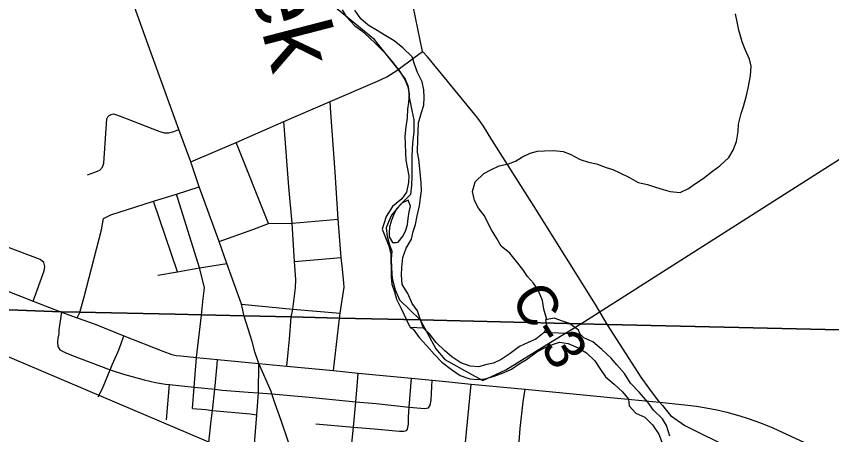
# Model space of a CAD drawing. Extents: x 114843 to 284848, y 317643 to 566895.
# Drawn here: x 129491 to 135543, y 439505 to 442614 of the extents above; entities that cross this region are included whole.
import ezdxf

# ---------------------------------------------------------------- set-up
doc = ezdxf.new("R2010")
doc.units = 0
for name, color, linetype in [('GM_X_City_Street', 7, 'Continuous'), ('GM_X_Corporation', 7, 'Continuous'), ('GM_X_County', 7, 'Continuous'), ('GM_X_County_Road', 7, 'Continuous'), ('GM_X_County_Road_Text', 7, 'Continuous'), ('GM_X_Major_River', 7, 'Continuous'), ('GM_X_Major_River_Text', 7, 'Continuous'), ('GM_X_Minor_River', 7, 'Continuous'), ('GM_X_Rail_Line', 7, 'Continuous'), ('GM_X_State_Route', 7, 'Continuous'), ('GM_X_Township', 7, 'Continuous')]:
    doc.layers.add(name, color=color, linetype=linetype)

msp = doc.modelspace()

# ---------------------------------------------------------------- linework, layer by layer
at = {"layer": 'GM_X_City_Street'}
for p, q in [((131362.8, 441073), (131123.1, 441676.1)), ((130686.7, 440713.9), (130509.6, 441240.3)), ((131538, 441076.2), (131880.9, 441106.6)), ((131555, 440791), (131901.6, 440822.4)), ((129942.6, 440373.7), (129961.2, 440413.5)), ((131846.2, 439981.1), (131889.5, 440368.5)), ((132407.5, 439710), (132423.7, 439923.9)), ((130605.3, 439615.9), (130629.2, 439877))]:
    msp.add_line(p, q, dxfattribs=at)
for points in [[(131889.5, 440368.5), (131896.1, 440408.4), (131924.6, 440600.7), (131920.4, 440661.3), (131910.4, 440757.2), (131901.6, 440822.4), (131880.9, 441106.6), (131856.9, 441455.7), (131823.9, 441933.7), (131819.6, 441979.4)], [(130020.4, 441435.9), (130074, 441455.9), (130110, 441471.2), (130131.7, 441491.6), (130140.4, 441521.7), (130162.7, 441852.5), (130169.5, 441867.2), (130179.2, 441876.9)], [(130179.2, 441876.9), (130195.4, 441885), (130212.1, 441888.7), (130242.3, 441880), (130314.4, 441850.9), (130548.9, 441759.5), (130589.2, 441748.1), (130624.2, 441748.4), (130660, 441758.2), (130697.5, 441773.5)], [(131531.6, 440377.2), (131544.5, 440438.6), (131563.9, 440595.3), (131565.3, 440658.7), (131555, 440791), (131538, 441076.2), (131513.8, 441347.4), (131477.6, 441831)], [(129616.2, 440497.2), (129697.8, 440722.1), (129702.7, 440753.7), (129695.6, 440784.4), (129668.2, 440805.5), (129156.1, 440998.7), (129087.7, 441031.5), (129069.6, 441054.4), (129062.5, 441083.4), (129063.2, 441117.4), (129080.5, 441312.8)], [(130122.5, 441028), (130139.2, 441112.4), (130193.3, 441139.2), (130509.6, 441240.3), (130680.7, 441291.9), (130848.1, 441347.1)], [(130866.2, 440392.2), (130878.3, 440517.7), (130887.1, 440596), (130877.4, 440638.8), (130851.8, 440743.6), (130680.7, 441291.9)], [(130996.4, 440940.2), (131245.7, 441029.3), (131362.8, 441073), (131538, 441076.2)], [(129961.2, 440413.5), (129994.3, 440528.9), (130122.5, 441028)], [(130541.9, 440690.9), (130686.7, 440713.9), (130851.8, 440743.6), (131053.6, 440776.2)], [(131162, 440475), (131544.5, 440438.6), (131896.1, 440408.4)], [(129825.4, 440415.4), (129807, 440284.7), (129805.5, 440253.3), (129798.4, 440222.7), (129795.7, 440191.5), (129799.3, 440160.4), (129812.8, 440135.4), (129859.1, 440112.7), (129901.2, 440095.2), (130187.9, 439987.2), (130286.8, 439954.3), (130441, 439912.4), (130523.7, 439893.4), (130599.5, 439880.6), (130629.2, 439877), (130810.8, 439859), (130964.3, 439843.2), (131019.9, 439837.1), (131211.1, 439821.1), (131289.2, 439816.3), (131387.4, 439808.8), (131665.1, 439784.8), (132010.4, 439750.3), (132162.1, 439736.4), (132407.5, 439710), (132523.3, 439700.7), (132536.2, 439701.4), (132550.2, 439705.6), (132563.7, 439724.1), (132570, 439762.7), (132577.3, 439909.9)], [(130797.6, 439699.4), (130810.8, 439859), (130827.9, 440079.7), (130866.2, 440392.2)], [(131499.7, 440014.1), (131508.2, 440115.3), (131518.9, 440215.3), (131531.6, 440377.2)], [(134265.5, 439747.4), (134186, 439853.4), (134129.3, 439933.5), (133880.1, 440322.2)], [(130099.7, 439786.2), (130131.8, 439848.1), (130187.9, 439987.2), (130202.9, 440025.2), (130246.1, 440122.6), (130267.2, 440174.4), (130289.2, 440240.3)], [(130808.9, 438444.4), (130818.4, 438511.8), (130840.9, 438705.1), (130865.5, 438942.2), (130872.7, 439027.6), (130885.3, 439140.6), (130908.8, 439332.6), (130936.7, 439607.5), (130946.1, 439685.4), (130964.3, 439843.2), (130982.9, 440026.2), (130985, 440064.6)], [(131605.6, 437738.7), (131600.2, 437740.5), (131594.5, 437745.9), (131589.3, 437753.8), (131535.3, 437873.4), (131512.5, 437942.1), (131430.5, 438169.5), (131379.9, 438309.9), (131326, 438452.4), (131235.2, 438707.1), (131222.1, 438736.4), (131212.7, 438767.2), (131207, 438799), (131217.8, 438883.9), (131251.6, 439343.4), (131276.1, 439653.8), (131289.2, 439816.3), (131292, 440035.2)], [(131955.1, 439176.1), (131974, 439367.9), (131992.9, 439561.3), (132010.4, 439750.3), (132022.1, 439864.4), (132028.3, 439962.7)], [(132832.5, 439286.8), (132816.2, 439321.9), (132823.7, 439422.2), (132867.9, 439881.6)], [(133184.6, 438976.9), (133206.8, 439229.7), (133232.2, 439551.5), (133253.3, 439749.9), (133267.4, 439843.6)], [(130797.6, 439699.4), (130898.3, 439693.4), (130946.1, 439685.4), (131225.9, 439660.8), (131276.1, 439653.8)], [(131713.1, 439586.8), (131992.9, 439561.3), (132147, 439548.6), (132336.2, 439530.3), (132367.5, 439531.6), (132387.1, 439535.6), (132395.1, 439545.7), (132402.1, 439583.8), (132403.1, 439635.1), (132407.5, 439710)]]:
    msp.add_lwpolyline(points, dxfattribs=at)
at = {"layer": 'GM_X_Corporation'}
msp.add_lwpolyline([(131838, 442698.2), (132141.4, 442448.5), (132164.9, 442419.3), (132324.1, 442221.7), (132377.4, 442147.6), (132398.5, 442092.3), (132407.1, 442012), (132427.4, 441913.4), (132441.7, 441844.5), (132442.3, 441754.8), (132431.4, 441672), (132427.5, 441577.7), (132426.9, 441511.8), (132427.5, 441429.4), (132424, 441359), (132416.4, 441288.7), (132370.5, 441242.1), (132326.7, 441197.6), (132274.8, 441136.9), (132255, 441090.5), (132235.3, 441042.2), (132243.8, 440977.9), (132260.3, 440915.8), (132278.8, 440869.7), (132273.2, 440809.4), (132275.7, 440745.1), (132280.2, 440666.7), (132303, 440580.5), (132335.7, 440506.4), (132489.2, 440357.6), (132605.3, 440142.7), (132672.5, 440064.9), (132866.5, 439955.9), (132954.4, 439906.5), (133124.7, 439985.8), (133429.8, 440174.3), (133681.2, 440329.8), (136207.6, 441939)], dxfattribs=at)
at = {"layer": 'GM_X_County'}
for points in [[(129305.5, 440436.8), (129824.2, 440418.3), (129960, 440416.3), (130670.2, 440399.9), (130865.1, 440395.1), (131181.7, 440387.9), (131530.4, 440380), (131888.3, 440371.4), (132489.2, 440357.6), (133681.2, 440329.8), (133878.9, 440325), (134854.7, 440302.4), (139018.5, 440205.6), (140707.4, 440166.3), (147260.1, 440013.6)], [(147260.1, 440013.6), (140707.4, 440166.3), (139018.5, 440205.6), (134854.7, 440302.4), (133878.9, 440325), (133681.2, 440329.8), (132489.2, 440357.6), (131888.3, 440371.4), (131530.4, 440380), (131181.7, 440387.9), (130865.1, 440395.1), (130670.2, 440399.9), (129960, 440416.3), (129824.2, 440418.3), (129305.5, 440436.8)]]:
    msp.add_lwpolyline(points, dxfattribs=at)
at = {"layer": 'GM_X_County_Road'}
for points in [[(132505.7, 442351.9), (132437.4, 442688.5), (132430.6, 442741.2), (132428.4, 442792.1), (132433.3, 442833.7), (132448.1, 442876.5), (132461.9, 442908.2), (132492.1, 442947.2), (132808.1, 443280.8), (132870.6, 443336.8), (132943.3, 443391.9), (133204.1, 443555.8), (133634.5, 443821.7), (134911.6, 444615.8), (136089.3, 445346.2)], [(131182.9, 440385.1), (131162, 440475), (131053.6, 440776.2), (130996.4, 440940.2), (130848.1, 441347.1), (130787.5, 441532.8), (130697.5, 441773.5), (130616, 441997), (130459.4, 442428.7), (130355.5, 442717.9), (130205.6, 443123.1), (130136.8, 443313.2), (130121.5, 443352.6)], [(132308.9, 442206.9), (132325.3, 442218.9), (132440.7, 442303.7), (132505.7, 442351.9)], [(133880.1, 440322.2), (133790.2, 440473.3), (133335.3, 441201.2), (133020.2, 441695.9), (132958.1, 441796.4), (132916.3, 441855.7), (132544.8, 442309.5), (132505.7, 442351.9)], [(131819.6, 441979.4), (132173, 442132.2), (132240.7, 442163.1), (132296.7, 442197.9), (132308.9, 442206.9)], [(130787.5, 441532.8), (131123.1, 441676.1), (131477.6, 441831), (131819.6, 441979.4)], [(131292, 440035.2), (131262.1, 440121.2), (131241.1, 440198.2), (131182.9, 440385.1)], [(131387.4, 439808.8), (131381.5, 439826.9), (131292, 440035.2)], [(131602.7, 439207.3), (131557.2, 439335.2), (131509.1, 439456.5), (131456.3, 439611), (131411.7, 439733.8), (131387.4, 439808.8)], [(134265.5, 439747.4), (134287.9, 439722.2), (134326.2, 439672.3), (134347.5, 439647.5), (134453.7, 439573.6), (134807.7, 439398.2)]]:
    msp.add_lwpolyline(points, dxfattribs=at)
at = {"layer": 'GM_X_Major_River'}
for p, q in [((132514.2, 440297.1), (132414.1, 440300.9)), ((133675.8, 440252.9), (133408.1, 440263.1))]:
    msp.add_line(p, q, dxfattribs=at)
for points in [[(131909, 442661.2), (131939.3, 442611.2), (132003.7, 442543.4), (132056, 442505.5), (132108.3, 442459.6), (132162.6, 442405.7), (132223, 442343.9), (132285.5, 442270), (132337.9, 442204), (132376.2, 442140.1), (132396.5, 442090), (132406.7, 442039.9), (132401, 441973.7), (132395.2, 441923.6), (132391.5, 441859.4), (132381.8, 441791.2), (132376.1, 441721), (132376.3, 441666.9), (132378.7, 441596.7), (132382.9, 441544.6), (132393.2, 441492.5), (132403.5, 441428.4), (132401.7, 441378.3), (132388, 441308), (132352.1, 441257.7), (132282.2, 441199.3), (132236.5, 441126.9), (132206.8, 441032.5), (132237.2, 440958.5), (132255.5, 440908.4), (132271.8, 440852.4), (132272, 440792.2), (132274.3, 440742.1), (132274.6, 440673.9), (132278.8, 440623.8), (132297.1, 440565.7), (132313.3, 440511.7), (132347.7, 440443.7), (132389.2, 440352.7), (132414.1, 440300.9)], [(132514.2, 440297.1), (132492.9, 440350.9), (132470, 440424.2), (132429.7, 440480.1), (132397.3, 440554.2), (132355, 440620.1), (132350.6, 440692.3), (132352.4, 440746.5), (132360.1, 440822.7), (132383.8, 440891), (132425.6, 440957.3), (132437.4, 441013.5), (132453.2, 441067.7), (132466.9, 441131.9), (132482.6, 441204.2), (132492.4, 441264.4), (132498.1, 441316.6), (132495.9, 441376.7), (132491.6, 441428.8), (132485.4, 441480.9), (132479.1, 441551), (132468.8, 441603.1), (132472.4, 441703.4), (132474.1, 441755.5), (132475.8, 441821.7), (132499.5, 441898), (132515.3, 441954.2), (132519.1, 442010.4), (132516.8, 442066.5), (132502.5, 442126.6), (132468.2, 442196.6), (132447.8, 442258.7), (132429.6, 442312.7), (132361.1, 442378.6), (132294.8, 442430.4), (132222.4, 442476.2), (132170.2, 442508), (132101.9, 442547.8), (132047.6, 442593.7), (132003.2, 442659.7)], [(132399.4, 441248), (132353.5, 441225.5), (132313.9, 441183), (132290.3, 441136.7), (132272.6, 441092.4), (132261, 441048.1), (132257.4, 441006), (132259.6, 440975.9), (132284, 440934), (132310.7, 440934.2)], [(132310.7, 440934.2), (132326.1, 440934.4), (132361.6, 440982.8), (132381.3, 441025.2), (132395, 441067.4), (132398.6, 441111.6), (132406.1, 441159.8), (132417.8, 441204), (132399.4, 441248)], [(133675.8, 440252.9), (133662.9, 440281.3), (133596.6, 440331.1), (133546.4, 440348.9), (133482.2, 440370.7), (133420.1, 440358.4), (133428.3, 440305.2), (133408.1, 440263.1)], [(132414.1, 440300.9), (132437.1, 440288.1), (132480.9, 440227.8), (132538.7, 440165.4), (132594.5, 440101.1), (132650.4, 440042.7), (132722.3, 439988.4), (132786.2, 439946), (132856.2, 439919.7), (132918.3, 439915.5), (132972.4, 439921.3), (133038.6, 439941.1), (133112.8, 439966.9), (133167, 439992.8), (133223.2, 440030.7), (133277.5, 440064.6), (133353.8, 440120.5), (133422.1, 440156.3), (133472.2, 440176.2), (133522.4, 440192), (133586.4, 440181.8), (133662.4, 440151.4), (133722.4, 440113.1), (133784.2, 440052.8), (133822.1, 439996.5), (133863.9, 439936.2), (133929.7, 439879.9), (133991.6, 439823.5), (134035.5, 439769.2), (134039.3, 439719.1), (134089.1, 439664.8), (134157.1, 439634.5), (134212.9, 439578.1), (134260.8, 439509.8), (134288.5, 439437.5)], [(133408.1, 440263.1), (133348.2, 440214.7), (133290, 440190.8), (133225.8, 440161), (133157.5, 440109.1), (133089.2, 440063.3), (133033, 440037.4), (132982.8, 440027.5), (132922.7, 440009.7), (132860.6, 440013.9), (132790.6, 440040.2), (132724.7, 440084.6), (132670.8, 440126.9), (132606.9, 440189.2), (132559.1, 440253.6), (132514.2, 440297.1)], [(134342.8, 439493.5), (134317.1, 439573.7), (134287.3, 439624), (134221.4, 439686.3), (134177.6, 439746.6), (134113.8, 439821.1), (134050, 439887.4), (134006.2, 439959.8), (133948.4, 440024.1), (133906.5, 440074.4), (133836.6, 440136.8), (133770.8, 440195.2), (133704.8, 440225.5), (133675.8, 440252.9)]]:
    msp.add_lwpolyline(points, dxfattribs=at)
at = {"layer": 'GM_X_Minor_River'}
msp.add_lwpolyline([(133429.3, 440360.2), (133407.8, 440438.5), (133397.5, 440502.6), (133367.1, 440574.7), (133328.8, 440630.6), (133286.5, 440680.5), (133250.2, 440732.5), (133203.8, 440792.4), (133153.4, 440854.4), (133091.1, 440906.2), (133056.8, 440962.2), (133018.4, 441028.2), (132992.1, 441080.2), (132965.9, 441130.2), (132921.5, 441188.2), (132891.2, 441244.2), (132876.9, 441312.3), (132896.6, 441384.5), (132960.4, 441445), (133012.4, 441473.3), (133074.4, 441503.6), (133144.5, 441518), (133196.5, 441538.3), (133248.4, 441568.6), (133306.4, 441596.9), (133360.5, 441611.2), (133412.5, 441613.5), (133480.7, 441615.8), (133550.8, 441608.1), (133601, 441590.3), (133675.3, 441548.5), (133737.5, 441528.7), (133797.7, 441517), (133870, 441491.2), (133920.1, 441475.4), (133970.3, 441451.6), (134038.6, 441417.8), (134106.9, 441378), (134177.1, 441364.3), (134235.3, 441344.5), (134291.5, 441326.7), (134343.7, 441310.9), (134417.8, 441303.3), (134479.8, 441333.6), (134531.8, 441372), (134589.7, 441408.3), (134657.6, 441462.8), (134713.5, 441503.1), (134779.4, 441563.6), (134811.2, 441617.8), (134836.9, 441684.1), (134848.6, 441758.4), (134852.4, 441812.5), (134872.1, 441890.8), (134887.9, 441943), (134909.6, 442015.3), (134923.4, 442079.5), (134941, 442171.8), (134944.7, 442244), (134932.4, 442296.1), (134902, 442366.1), (134879.7, 442424.2), (134853.3, 442510.3), (134843.1, 442560.4), (134828.7, 442632.5)], dxfattribs=at)
at = {"layer": 'GM_X_Rail_Line'}
msp.add_lwpolyline([(128478.6, 440489.4), (130998.1, 439417.9), (131779.8, 439072.5), (132352.2, 438743.3), (133270.1, 438068.7), (136073.7, 435851.8), (137428.7, 434712.6), (140276.2, 432131.7), (143769.3, 428946.1), (146519.3, 426434.1), (147203, 425812.1)], dxfattribs=at)
at = {"layer": 'GM_X_State_Route'}
for points in [[(128942.8, 440757.1), (129330.9, 440607.4), (129616.2, 440497.2), (129825.4, 440415.4)], [(129825.4, 440415.4), (129942.6, 440373.7), (130076.7, 440325.7), (130289.2, 440240.3), (130578.6, 440124.9), (130644.9, 440102), (130676.4, 440094.6), (130713, 440091)], [(130713, 440091), (130827.9, 440079.7), (130985, 440064.6), (131292, 440035.2)], [(131292, 440035.2), (131499.7, 440014.1), (131846.2, 439981.1), (132028.3, 439962.7)], [(132028.3, 439962.7), (132423.7, 439923.9), (132577.3, 439909.9), (132655.2, 439902.3)], [(132655.2, 439902.3), (132867.9, 439881.6), (133267.4, 439843.6), (133953.9, 439777.4)], [(133953.9, 439777.4), (134265.5, 439747.4), (134475.9, 439725), (134541, 439716.3), (134637.8, 439699.9), (134702.1, 439686.7), (134765.9, 439671.4), (134860.8, 439645.2), (134923.4, 439625.6), (135016.1, 439593), (135106.8, 439555.6), (135373.3, 439432), (135551.9, 439347), (135611.5, 439320), (135702.3, 439281.7), (135794.1, 439246.8), (135887, 439215.1), (135981.2, 439187), (136086.1, 439159.8)]]:
    msp.add_lwpolyline(points, dxfattribs=at)
at = {"layer": 'GM_X_Township'}
for points in [[(147260.1, 440013.6), (140707.4, 440166.3), (139018.5, 440205.6), (134854.7, 440302.4), (133878.9, 440325), (133681.2, 440329.8), (132489.2, 440357.6), (131888.3, 440371.4), (131530.4, 440380), (131181.7, 440387.9), (130865.1, 440395.1), (130670.2, 440399.9), (129960, 440416.3), (129824.2, 440418.3), (129305.5, 440436.8)], [(129305.5, 440436.8), (129824.2, 440418.3), (129960, 440416.3), (130670.2, 440399.9), (130865.1, 440395.1), (131181.7, 440387.9), (131530.4, 440380), (131888.3, 440371.4), (132489.2, 440357.6), (133681.2, 440329.8), (133878.9, 440325), (134854.7, 440302.4), (139018.5, 440205.6), (140707.4, 440166.3), (147260.1, 440013.6)]]:
    msp.add_lwpolyline(points, dxfattribs=at)

# ---------------------------------------------------------------- texts
at = {"layer": 'GM_X_County_Road_Text'}
msp.add_text('C-3', height=300.01, rotation=301.92801, dxfattribs=at).set_placement((133152.2, 440516.5))
at = {"layer": 'GM_X_Major_River_Text'}
msp.add_text('Creek', height=499.96, rotation=284.52895, dxfattribs=at).set_placement((130947.4, 443906.3))

doc.saveas('drawing.dxf')
